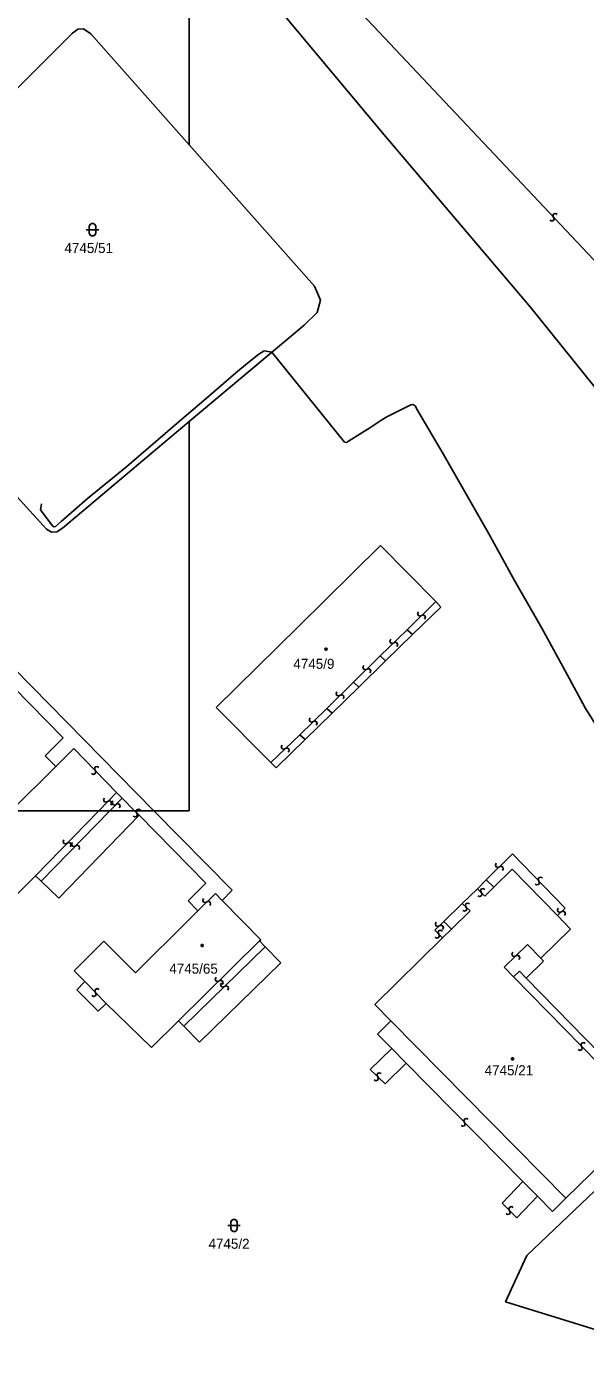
# Model space of a CAD drawing. Extents: x -266179 to -264727, y -1243225 to -1241702.
# Drawn here: x -265650.9 to -265561.9, y -1242086.5 to -1241875 of the extents above; entities that cross this region are included whole.
import ezdxf

# ---------------------------------------------------------------- set-up
doc = ezdxf.new("R2010")
doc.units = 0
for name, color, linetype in [('Vrstva 1', 7, 'Continuous'), ('Vrstva 2', 7, 'Continuous'), ('Vrstva 63', 7, 'Continuous')]:
    doc.layers.add(name, color=color, linetype=linetype)

msp = doc.modelspace()

# ---------------------------------------------------------------- linework, layer by layer
at = {"layer": 'Vrstva 1'}
for p, q in [((-265625, -1241854.15), (-265625, -1241893.87)), ((-265593.92, -1241892.24), (-265610.46, -1241872.48)), ((-265643.61, -1241876.05), (-265642.73, -1241875.4)), ((-265642.73, -1241875.4), (-265641.82, -1241875.39)), ((-265641.82, -1241875.39), (-265640.67, -1241876.19)), ((-265667.62, -1241900.08), (-265643.61, -1241876.05)), ((-265640.67, -1241876.19), (-265625, -1241893.87)), ((-265570.69, -1241919.67), (-265593.92, -1241892.24)), ((-265625, -1241893.87), (-265605.02, -1241916.41)), ((-265605.02, -1241916.41), (-265604.07, -1241918.63)), ((-265604.07, -1241918.63), (-265604.6, -1241920.57)), ((-265555.79, -1241938.21), (-265570.69, -1241919.67)), ((-265604.6, -1241920.57), (-265606.7, -1241922.61)), ((-265606.7, -1241922.61), (-265625, -1241937.98)), ((-265647.75, -1241955.11), (-265662.2, -1241939.23)), ((-265625, -1241937.98), (-265645.2, -1241954.94)), ((-265625, -1241937.98), (-265625, -1242000)), ((-265646.95, -1241955.59), (-265647.75, -1241955.11)), ((-265646.1, -1241955.53), (-265646.95, -1241955.59)), ((-265645.2, -1241954.94), (-265646.1, -1241955.53)), ((-265607.6, -1241970.62), (-265594.52, -1241957.72)), ((-265594.52, -1241957.72), (-265585.71, -1241966.64)), ((-265663.82, -1241966.21), (-265630.64, -1242000)), ((-265585.71, -1241966.64), (-265584.91, -1241967.54)), ((-265584.91, -1241967.54), (-265589.42, -1241971.94)), ((-265620.68, -1241983.53), (-265607.6, -1241970.62)), ((-265589.42, -1241971.94), (-265593.71, -1241976.13)), ((-265645.06, -1241988.4), (-265657.87, -1241975.39)), ((-265593.71, -1241976.13), (-265598, -1241980.32)), ((-265598, -1241980.32), (-265602.25, -1241984.48)), ((-265611.99, -1241992.33), (-265620.68, -1241983.53)), ((-265602.25, -1241984.48), (-265606.54, -1241988.68)), ((-265647.95, -1241991.27), (-265645.06, -1241988.4)), ((-265606.54, -1241988.68), (-265611.16, -1241993.18)), ((-265646.27, -1241992.96), (-265647.95, -1241991.27)), ((-265653.35, -1242000), (-265646.27, -1241992.96)), ((-265611.16, -1241993.18), (-265611.99, -1241992.33)), ((-265639.42, -1242000), (-265653.35, -1242000)), ((-265637.62, -1242000), (-265639.42, -1242000)), ((-265633.71, -1242000), (-265637.62, -1242000)), ((-265630.64, -1242000), (-265633.71, -1242000)), ((-265630.64, -1242000), (-265618.17, -1242012.69)), ((-265625, -1242000), (-265630.64, -1242000)), ((-265632.98, -1242000.74), (-265645.79, -1242013.93)), ((-265622.35, -1242011.55), (-265632.98, -1242000.74)), ((-265649.49, -1242010.37), (-265653.87, -1242014.82)), ((-265648.57, -1242011.26), (-265649.49, -1242010.37)), ((-265579.09, -1242012.47), (-265577.68, -1242011)), ((-265577.68, -1242011), (-265576.47, -1242012.22)), ((-265576.47, -1242012.22), (-265573.54, -1242009.33)), ((-265573.54, -1242009.33), (-265566.33, -1242016.73)), ((-265645.79, -1242013.93), (-265648.57, -1242011.26)), ((-265625.18, -1242014.37), (-265622.35, -1242011.55)), ((-265618.17, -1242012.69), (-265619.73, -1242014.33)), ((-265581.54, -1242014.79), (-265579.09, -1242012.47)), ((-265623.61, -1242015.95), (-265625.18, -1242014.37)), ((-265619.73, -1242014.33), (-265613.61, -1242020.59)), ((-265584.44, -1242017.67), (-265581.54, -1242014.79)), ((-265633.53, -1242025.84), (-265625, -1242017.34)), ((-265625, -1242017.34), (-265623.61, -1242015.95)), ((-265566.33, -1242016.73), (-265564.24, -1242018.88)), ((-265584.64, -1242020.29), (-265583.23, -1242018.9)), ((-265583.23, -1242018.9), (-265584.44, -1242017.67)), ((-265564.24, -1242018.88), (-265569, -1242023.52)), ((-265643.34, -1242025.52), (-265638.58, -1242020.78)), ((-265638.58, -1242020.78), (-265633.53, -1242025.84)), ((-265613.61, -1242020.59), (-265613.78, -1242020.76)), ((-265613.78, -1242020.76), (-265612.9, -1242021.69)), ((-265612.9, -1242021.69), (-265610.4, -1242024.24)), ((-265595.41, -1242030.91), (-265584.64, -1242020.29)), ((-265569, -1242023.52), (-265568.55, -1242023.99)), ((-265641.61, -1242027.25), (-265643.34, -1242025.52)), ((-265610.4, -1242024.24), (-265623.35, -1242036.92)), ((-265568.55, -1242023.99), (-265571.33, -1242026.7)), ((-265642.91, -1242028.54), (-265641.61, -1242027.25)), ((-265571.33, -1242026.7), (-265550.72, -1242047.79)), ((-265639.51, -1242031.97), (-265642.91, -1242028.54)), ((-265638.22, -1242030.73), (-265639.51, -1242031.97)), ((-265631.01, -1242037.76), (-265638.22, -1242030.73)), ((-265592.88, -1242033.48), (-265595.41, -1242030.91)), ((-265626.68, -1242033.5), (-265631.01, -1242037.76)), ((-265625.84, -1242034.36), (-265626.68, -1242033.5)), ((-265623.35, -1242036.92), (-265625.84, -1242034.36)), ((-265565, -1242061.79), (-265592.88, -1242033.48)), ((-265571.2, -1242070.92), (-265534.19, -1242035.54)), ((-265551.64, -1242048.68), (-265565, -1242061.79)), ((-265574.61, -1242078.32), (-265571.2, -1242070.92)), ((-265513.91, -1242097.09), (-265574.61, -1242078.32))]:
    msp.add_line(p, q, dxfattribs=at)
for points in [[(-265641.41, -1241907.39), (-265640.14, -1241907.39), (-265639.41, -1241907.39)], [(-265618.86, -1242066.12), (-265617.59, -1242066.12), (-265616.86, -1242066.12)]]:
    msp.add_lwpolyline(points, dxfattribs=at)
for points in [[(-265640.91, -1241906.89), (-265640.81, -1241906.6), (-265640.56, -1241906.42), (-265640.25, -1241906.42), (-265640, -1241906.6), (-265639.9, -1241906.89), (-265639.9, -1241907.89), (-265640, -1241908.18), (-265640.25, -1241908.36), (-265640.56, -1241908.36), (-265640.81, -1241908.18), (-265640.91, -1241907.89)], [(-265603.13, -1241974.1), (-265603.04, -1241974.25), (-265603.13, -1241974.4), (-265603.31, -1241974.4), (-265603.4, -1241974.25), (-265603.31, -1241974.1)], [(-265622.84, -1242021.34), (-265622.75, -1242021.49), (-265622.84, -1242021.64), (-265623.02, -1242021.64), (-265623.11, -1242021.49), (-265623.02, -1242021.34)], [(-265573.41, -1242039.41), (-265573.32, -1242039.56), (-265573.41, -1242039.71), (-265573.59, -1242039.71), (-265573.68, -1242039.56), (-265573.59, -1242039.41)], [(-265618.36, -1242065.62), (-265618.26, -1242065.33), (-265618.01, -1242065.15), (-265617.7, -1242065.15), (-265617.45, -1242065.33), (-265617.35, -1242065.62), (-265617.35, -1242066.62), (-265617.45, -1242066.91), (-265617.7, -1242067.09), (-265618.01, -1242067.09), (-265618.26, -1242066.91), (-265618.36, -1242066.62)]]:
    msp.add_lwpolyline(points, close=True, dxfattribs=at)
at = {"layer": 'Vrstva 2'}
for p, q in [((-265532.01, -1241942.57), (-265601.89, -1241868.26)), ((-265590.27, -1241971.15), (-265585.71, -1241966.64)), ((-265594.56, -1241975.34), (-265590.27, -1241971.15)), ((-265590.27, -1241971.15), (-265589.42, -1241971.94)), ((-265598.85, -1241979.54), (-265594.56, -1241975.34)), ((-265594.56, -1241975.34), (-265593.71, -1241976.13)), ((-265603.1, -1241983.7), (-265598.85, -1241979.54)), ((-265598.85, -1241979.54), (-265598, -1241980.32)), ((-265607.4, -1241987.89), (-265603.1, -1241983.7)), ((-265603.1, -1241983.7), (-265602.25, -1241984.48)), ((-265611.99, -1241992.33), (-265607.4, -1241987.89)), ((-265607.4, -1241987.89), (-265606.54, -1241988.68)), ((-265643.4, -1241990.1), (-265646.27, -1241992.96)), ((-265636.58, -1241997.08), (-265643.4, -1241990.1)), ((-265636.58, -1241997.08), (-265639.42, -1242000)), ((-265637.62, -1242000), (-265635.67, -1241998)), ((-265635.67, -1241998), (-265636.58, -1241997.08)), ((-265635.67, -1241998), (-265633.71, -1242000)), ((-265649.49, -1242010.37), (-265639.42, -1242000)), ((-265648.57, -1242011.26), (-265637.62, -1242000)), ((-265633.71, -1242000), (-265632.98, -1242000.74)), ((-265577.68, -1242011), (-265573.51, -1242006.9)), ((-265573.51, -1242006.9), (-265565.1, -1242015.53)), ((-265623.61, -1242015.95), (-265620.82, -1242013.18)), ((-265620.82, -1242013.18), (-265619.73, -1242014.33)), ((-265577.89, -1242013.63), (-265579.09, -1242012.47)), ((-265576.47, -1242012.22), (-265577.89, -1242013.63)), ((-265580.24, -1242015.95), (-265581.54, -1242014.79)), ((-265583.23, -1242018.9), (-265580.24, -1242015.95)), ((-265565.1, -1242015.53), (-265566.33, -1242016.73)), ((-265584.44, -1242017.67), (-265585.85, -1242019.06)), ((-265585.85, -1242019.06), (-265584.64, -1242020.29)), ((-265626.68, -1242033.5), (-265613.78, -1242020.76)), ((-265625.84, -1242034.36), (-265612.9, -1242021.69)), ((-265574.82, -1242024.96), (-265571.11, -1242021.35)), ((-265571.11, -1242021.35), (-265569, -1242023.52)), ((-265573.32, -1242026.5), (-265574.82, -1242024.96)), ((-265573.32, -1242026.5), (-265572.4, -1242025.6)), ((-265572.4, -1242025.6), (-265571.33, -1242026.7)), ((-265641.61, -1242027.25), (-265638.22, -1242030.73)), ((-265551.64, -1242048.68), (-265573.32, -1242026.5)), ((-265592.88, -1242033.48), (-265594.99, -1242035.61)), ((-265594.99, -1242035.61), (-265592.72, -1242037.91)), ((-265592.72, -1242037.91), (-265596.17, -1242041.26)), ((-265592.72, -1242037.91), (-265590.42, -1242040.25)), ((-265593.78, -1242043.56), (-265590.42, -1242040.25)), ((-265590.42, -1242040.25), (-265571.84, -1242059.11)), ((-265596.17, -1242041.26), (-265593.78, -1242043.56)), ((-265571.84, -1242059.11), (-265575.13, -1242062.56)), ((-265571.84, -1242059.11), (-265569.54, -1242061.45)), ((-265572.79, -1242064.93), (-265569.54, -1242061.45)), ((-265569.54, -1242061.45), (-265567.14, -1242063.89)), ((-265567.14, -1242063.89), (-265565, -1242061.79)), ((-265575.13, -1242062.56), (-265572.79, -1242064.93))]:
    msp.add_line(p, q, dxfattribs=at)
for points in [[(-265567.531, -1241905.892), (-265567.238, -1241906.043), (-265566.944, -1241905.917), (-265566.858, -1241905.644), (-265567.055, -1241905.143), (-265566.905, -1241904.865), (-265566.598, -1241904.796), (-265566.369, -1241904.938)], [(-265588.482, -1241968.327), (-265588.625, -1241968.623), (-265588.492, -1241968.914), (-265588.217, -1241968.993), (-265587.721, -1241968.783), (-265587.439, -1241968.926), (-265587.362, -1241969.231), (-265587.498, -1241969.463)], [(-265592.903, -1241972.674), (-265593.048, -1241972.969), (-265592.917, -1241973.26), (-265592.642, -1241973.341), (-265592.145, -1241973.135), (-265591.864, -1241973.28), (-265591.79, -1241973.584), (-265591.927, -1241973.816)], [(-265597.194, -1241976.869), (-265597.339, -1241977.165), (-265597.207, -1241977.456), (-265596.932, -1241977.537), (-265596.435, -1241977.33), (-265596.154, -1241977.474), (-265596.079, -1241977.779), (-265596.216, -1241978.011)], [(-265601.464, -1241981.049), (-265601.609, -1241981.345), (-265601.477, -1241981.636), (-265601.202, -1241981.717), (-265600.705, -1241981.51), (-265600.424, -1241981.654), (-265600.349, -1241981.959), (-265600.486, -1241982.191)], [(-265605.737, -1241985.223), (-265605.883, -1241985.518), (-265605.752, -1241985.809), (-265605.478, -1241985.891), (-265604.98, -1241985.685), (-265604.699, -1241985.831), (-265604.625, -1241986.136), (-265604.763, -1241986.367)], [(-265610.181, -1241989.536), (-265610.327, -1241989.831), (-265610.197, -1241990.123), (-265609.923, -1241990.205), (-265609.424, -1241990.001), (-265609.144, -1241990.147), (-265609.071, -1241990.453), (-265609.209, -1241990.684)], [(-265640.561, -1241994.079), (-265640.266, -1241994.223), (-265639.974, -1241994.092), (-265639.894, -1241993.817), (-265640.1, -1241993.32), (-265639.956, -1241993.039), (-265639.651, -1241992.964), (-265639.419, -1241993.101)], [(-265637.497, -1241999.099), (-265637.36, -1241998.8), (-265637.498, -1241998.512), (-265637.775, -1241998.438), (-265638.267, -1241998.657), (-265638.552, -1241998.519), (-265638.634, -1241998.217), (-265638.503, -1241997.981)], [(-265637.147, -1241998.441), (-265637.285, -1241998.739), (-265637.147, -1241999.028), (-265636.87, -1241999.102), (-265636.378, -1241998.883), (-265636.093, -1241999.021), (-265636.012, -1241999.324), (-265636.143, -1241999.559)], [(-265632.776, -1241999.879), (-265633.072, -1241999.735), (-265633.363, -1241999.868), (-265633.442, -1242000.143), (-265633.234, -1242000.639), (-265633.377, -1242000.921), (-265633.682, -1242000.997), (-265633.914, -1242000.861)], [(-265644.958, -1242004.627), (-265645.095, -1242004.926), (-265644.957, -1242005.214), (-265644.68, -1242005.287), (-265644.188, -1242005.068), (-265643.903, -1242005.205), (-265643.821, -1242005.508), (-265643.952, -1242005.743)], [(-265643.598, -1242005.071), (-265643.735, -1242005.37), (-265643.597, -1242005.658), (-265643.32, -1242005.732), (-265642.828, -1242005.513), (-265642.543, -1242005.651), (-265642.461, -1242005.954), (-265642.592, -1242006.189)], [(-265576.085, -1242008.38), (-265576.229, -1242008.676), (-265576.097, -1242008.967), (-265575.822, -1242009.047), (-265575.325, -1242008.839), (-265575.044, -1242008.983), (-265574.968, -1242009.288), (-265575.105, -1242009.52)], [(-265568.733, -1242010.727), (-265569.028, -1242010.582), (-265569.32, -1242010.713), (-265569.401, -1242010.987), (-265569.195, -1242011.485), (-265569.34, -1242011.766), (-265569.645, -1242011.84), (-265569.877, -1242011.703)], [(-265579.047, -1242013.554), (-265578.748, -1242013.691), (-265578.46, -1242013.552), (-265578.387, -1242013.275), (-265578.608, -1242012.783), (-265578.471, -1242012.498), (-265578.168, -1242012.415), (-265577.933, -1242012.546)], [(-265622.708, -1242013.998), (-265622.85, -1242014.294), (-265622.717, -1242014.585), (-265622.442, -1242014.663), (-265621.946, -1242014.453), (-265621.664, -1242014.595), (-265621.587, -1242014.899), (-265621.722, -1242015.132)], [(-265581.427, -1242015.896), (-265581.122, -1242016.021), (-265580.84, -1242015.87), (-265580.778, -1242015.59), (-265581.018, -1242015.108), (-265580.893, -1242014.818), (-265580.594, -1242014.723), (-265580.353, -1242014.844)], [(-265565.227, -1242016.702), (-265565.082, -1242016.406), (-265565.213, -1242016.115), (-265565.488, -1242016.034), (-265565.985, -1242016.24), (-265566.266, -1242016.095), (-265566.34, -1242015.79), (-265566.203, -1242015.558)], [(-265584.675, -1242019.184), (-265584.971, -1242019.041), (-265585.262, -1242019.173), (-265585.342, -1242019.448), (-265585.134, -1242019.945), (-265585.278, -1242020.226), (-265585.582, -1242020.302), (-265585.815, -1242020.166)], [(-265584.654, -1242018.934), (-265584.51, -1242018.638), (-265584.643, -1242018.347), (-265584.918, -1242018.268), (-265585.414, -1242018.476), (-265585.696, -1242018.333), (-265585.772, -1242018.028), (-265585.636, -1242017.796)], [(-265573.452, -1242022.583), (-265573.598, -1242022.878), (-265573.467, -1242023.169), (-265573.193, -1242023.251), (-265572.695, -1242023.045), (-265572.414, -1242023.191), (-265572.34, -1242023.496), (-265572.478, -1242023.727)], [(-265620.721, -1242026.561), (-265620.865, -1242026.857), (-265620.732, -1242027.148), (-265620.457, -1242027.228), (-265619.961, -1242027.019), (-265619.679, -1242027.162), (-265619.603, -1242027.466), (-265619.739, -1242027.699)], [(-265619.859, -1242027.454), (-265620.004, -1242027.75), (-265619.872, -1242028.041), (-265619.597, -1242028.122), (-265619.1, -1242027.915), (-265618.819, -1242028.059), (-265618.744, -1242028.364), (-265618.881, -1242028.596)], [(-265639.343, -1242028.502), (-265639.638, -1242028.357), (-265639.93, -1242028.488), (-265640.011, -1242028.762), (-265639.805, -1242029.26), (-265639.95, -1242029.541), (-265640.255, -1242029.615), (-265640.487, -1242029.478)], [(-265563.051, -1242038.079), (-265562.756, -1242038.223), (-265562.464, -1242038.092), (-265562.384, -1242037.817), (-265562.59, -1242037.32), (-265562.446, -1242037.039), (-265562.141, -1242036.964), (-265561.909, -1242037.101)], [(-265594.419, -1242041.904), (-265594.719, -1242041.769), (-265595.006, -1242041.908), (-265595.078, -1242042.186), (-265594.857, -1242042.676), (-265594.993, -1242042.962), (-265595.295, -1242043.046), (-265595.531, -1242042.916)], [(-265580.56, -1242049.189), (-265580.856, -1242049.046), (-265581.147, -1242049.178), (-265581.227, -1242049.453), (-265581.019, -1242049.95), (-265581.163, -1242050.231), (-265581.467, -1242050.307), (-265581.7, -1242050.171)], [(-265573.391, -1242063.254), (-265573.687, -1242063.11), (-265573.978, -1242063.243), (-265574.057, -1242063.518), (-265573.849, -1242064.014), (-265573.992, -1242064.296), (-265574.297, -1242064.372), (-265574.529, -1242064.236)]]:
    msp.add_lwpolyline(points, dxfattribs=at)
at = {"layer": 'Vrstva 63'}
for p, q in [((-265617.56, -1241930.2), (-265615.7, -1241928.65)), ((-265615.7, -1241928.65), (-265613.93, -1241927.21)), ((-265613.93, -1241927.21), (-265613.04, -1241926.71)), ((-265613.04, -1241926.71), (-265611.84, -1241926.93)), ((-265611.84, -1241926.93), (-265600.27, -1241941.24)), ((-265622.3, -1241934.3), (-265617.56, -1241930.2)), ((-265626.55, -1241937.9), (-265622.3, -1241934.3)), ((-265593.54, -1241937.21), (-265589.72, -1241935.28)), ((-265589.72, -1241935.28), (-265589.35, -1241935.24)), ((-265589.35, -1241935.24), (-265589.01, -1241935.49)), ((-265589.01, -1241935.49), (-265588.58, -1241936.25)), ((-265588.58, -1241936.25), (-265584.57, -1241943.1)), ((-265634.91, -1241945.16), (-265626.55, -1241937.9)), ((-265599.65, -1241941.09), (-265596.24, -1241938.98)), ((-265596.24, -1241938.98), (-265594.33, -1241937.7)), ((-265594.33, -1241937.7), (-265593.54, -1241937.21)), ((-265600.27, -1241941.24), (-265599.94, -1241941.29)), ((-265599.94, -1241941.29), (-265599.65, -1241941.09)), ((-265584.57, -1241943.1), (-265577.32, -1241955.74)), ((-265641.25, -1241950.28), (-265634.91, -1241945.16)), ((-265648.54, -1241951.07), (-265648.7, -1241952.04)), ((-265645.37, -1241953.9), (-265641.25, -1241950.28)), ((-265648.7, -1241952.04), (-265647.97, -1241953.08)), ((-265647.97, -1241953.08), (-265646.73, -1241954.66)), ((-265646.31, -1241954.68), (-265645.37, -1241953.9)), ((-265646.73, -1241954.66), (-265646.53, -1241954.73)), ((-265646.53, -1241954.73), (-265646.31, -1241954.68)), ((-265577.32, -1241955.74), (-265573.18, -1241963.29)), ((-265573.18, -1241963.29), (-265568.82, -1241970.93)), ((-265568.82, -1241970.93), (-265565.11, -1241977.69)), ((-265565.11, -1241977.69), (-265561.94, -1241983.62)), ((-265561.94, -1241983.62), (-265558.54, -1241989.05))]:
    msp.add_line(p, q, dxfattribs=at)

# ---------------------------------------------------------------- texts
at = {"layer": 'Vrstva 1'}
for s, p in [('4745/51', (-265644.872, -1241911.1)), ('4745/9', (-265608.409, -1241977.39)), ('4745/65', (-265628.175, -1242025.99)), ('4745/21', (-265577.942, -1242042.18)), ('4745/2', (-265621.923, -1242069.84))]:
    msp.add_text(s, height=1.6, dxfattribs=at).set_placement(p)

doc.saveas('drawing.dxf')
